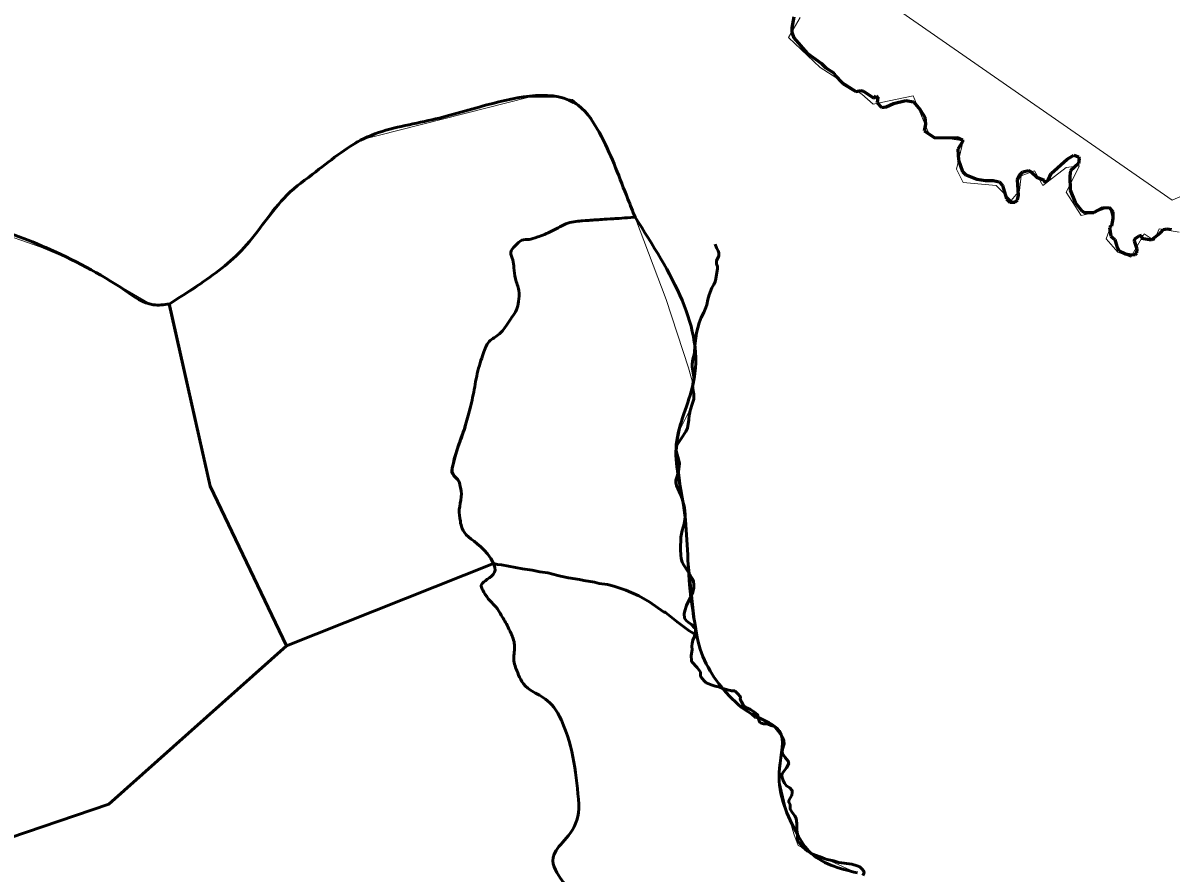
# Model space of a CAD drawing. Extents: x 553962 to 842807, y 8883888 to 9032388.
# Drawn here: x 815004 to 817299, y 9016678 to 9018377 of the extents above; entities that cross this region are included whole.
import ezdxf

# ---------------------------------------------------------------- set-up
doc = ezdxf.new("R2010")
doc.units = 0
doc.header["$LTSCALE"] = 200
doc.linetypes.add('LONG_DASH_SHORT_DASH', pattern=[9.9, 6, -1.2, 1.5, -1.2])
for name, color, linetype, lineweight in [('24', 7, 'Continuous', 25), ('27', 7, 'Continuous', 13), ('29', 7, 'Continuous', 53), ('35', 7, 'Continuous', 13), ('7', 7, 'LONG_DASH_SHORT_DASH', 60), ('8', 7, 'Continuous', 13)]:
    doc.layers.add(name, color=color, linetype=linetype, lineweight=lineweight)

msp = doc.modelspace()

# ---------------------------------------------------------------- linework, layer by layer
at = {"layer": '24', "lineweight": 53}
for points in [[(816387.8, 9017934.8), (816390.2, 9017927.4), (816393.7, 9017921.2), (816395, 9017917.5), (816395, 9017911.7), (816390.6, 9017901.7), (816390.6, 9017895.3), (816391, 9017893.2), (816392.1, 9017890.4), (816392.2, 9017886.1), (816389, 9017865.3), (816387.6, 9017859.4), (816385, 9017853.9), (816381.2, 9017847.7), (816375.7, 9017833.8), (816373.2, 9017824), (816371.2, 9017813.8), (816369.3, 9017808), (816365.2, 9017798.5), (816359.5, 9017788.2), (816355.5, 9017777.7), (816350.5, 9017757.7), (816347.2, 9017732.2), (816346.3, 9017716.9), (816343.3, 9017705.2), (816341.6, 9017695.3), (816341.7, 9017690.6), (816345.4, 9017669.8), (816345.4, 9017665.5), (816343, 9017655.3), (816342.5, 9017649.1), (816342.8, 9017642.7), (816344.3, 9017639.2), (816345.4, 9017634.8), (816345.1, 9017625.4), (816341.1, 9017613.4), (816337.3, 9017599.8), (816337.2, 9017598), (816336, 9017593.5), (816335.2, 9017583.9), (816332.3, 9017567.1), (816328.8, 9017560.5), (816320.1, 9017547.4), (816311.4, 9017533.3), (816310.3, 9017529.7), (816309.7, 9017522.2), (816315.3, 9017502.6), (816316.3, 9017496.7), (816315.3, 9017485.2), (816314.1, 9017478.8), (816312.1, 9017471.2), (816308.9, 9017463.2), (816309, 9017458.4), (816310.5, 9017452.5), (816318.6, 9017434.9), (816321.8, 9017426.2), (816326.1, 9017409), (816327.8, 9017394.7), (816328, 9017389.5), (816325.5, 9017376.3), (816321.6, 9017362.8), (816319.2, 9017349.6), (816318.1, 9017324.9), (816319, 9017313.4), (816320, 9017307)], [(816320, 9017307), (816322, 9017299.8), (816325.1, 9017293.4), (816337.2, 9017274.9), (816342, 9017266.7), (816344.5, 9017260.7), (816345.3, 9017255.2), (816344.8, 9017247.5), (816342.9, 9017239.9), (816339.9, 9017232.4), (816330.5, 9017213.2), (816326.9, 9017202.4), (816325.6, 9017196), (816326.7, 9017187.8), (816327.5, 9017185.8), (816330.3, 9017182.6), (816333.6, 9017179.9), (816340.4, 9017175.3), (816346.5, 9017168.3), (816348.3, 9017165.5), (816348.2, 9017161.6), (816347.2, 9017155.3), (816345.6, 9017149.8), (816343.2, 9017143.8), (816341.8, 9017137.1), (816341.2, 9017131.9), (816341.5, 9017124.7), (816339.7, 9017112.8), (816340.2, 9017102.1), (816341.3, 9017100.4), (816352, 9017089.1), (816357.3, 9017081.7), (816358.2, 9017079.6), (816358.7, 9017073.2), (816359.3, 9017070.6), (816365.6, 9017062.7), (816369.7, 9017058.7)], [(816369.7, 9017058.7), (816369.7, 9017058.7), (816381.8, 9017053.6), (816387.8, 9017051.8), (816394.1, 9017050.6), (816400.9, 9017047.8), (816412.5, 9017044.3), (816421, 9017042.4), (816427.2, 9017042.3)], [(816427.2, 9017042.3), (816432.5, 9017036.9), (816438.2, 9017030.3), (816438.5, 9017029.3), (816438, 9017026.2), (816438.2, 9017024.8), (816440.3, 9017020.3), (816444.5, 9017013.2), (816449.2, 9017009.3), (816458.4, 9017004.9), (816465, 9017000.8), (816472.2, 9016994.6), (816473.1, 9016993), (816473.7, 9016988.6), (816476.1, 9016980.8), (816476.9, 9016979.6), (816479.6, 9016977.9), (816484.8, 9016976.3), (816492.5, 9016976.4), (816499.6, 9016973.2), (816506.6, 9016971.3)], [(816506.6, 9016971.3), (816518.6, 9016956), (816522, 9016950.2), (816525.1, 9016943.2)], [(816525.1, 9016943.2), (816525.4, 9016936.3), (816522.2, 9016925.7), (816521.9, 9016921), (816522.3, 9016917.4), (816527.4, 9016909.4), (816533.9, 9016902.1), (816534.5, 9016900.2), (816534.8, 9016897.2), (816530.2, 9016888.9), (816523.3, 9016879.9), (816521.5, 9016876.9), (816521.1, 9016874.8), (816521.5, 9016869.1), (816523.3, 9016863.3), (816526, 9016857.9), (816530.4, 9016852.9), (816537, 9016848.8), (816540.8, 9016844.2), (816541.6, 9016842.6), (816541.8, 9016839.5), (816541.1, 9016834.3), (816535, 9016823.3), (816534.6, 9016820.2), (816537.3, 9016815.2), (816537.5, 9016808.1), (816537.9, 9016805.8), (816542.1, 9016798.5), (816546.7, 9016792.7), (816549.4, 9016787.2), (816550.8, 9016777.7), (816551, 9016763.5), (816552.1, 9016756.3), (816552.5, 9016743.7), (816558, 9016735.4), (816562.5, 9016730.2), (816567.4, 9016725.9), (816572, 9016722.5), (816583, 9016716.3), (816588, 9016714), (816597.7, 9016710.8), (816606.7, 9016706.8), (816611.7, 9016705.4), (816625.1, 9016702.9), (816635.1, 9016699.5), (816661.1, 9016696.5), (816671.3, 9016693.1), (816676.6, 9016690.7), (816681, 9016687.2), (816684.5, 9016682.3), (816685.2, 9016678.6), (816682.6, 9016673.3)]]:
    msp.add_lwpolyline(points, dxfattribs=at)
at = {"layer": '24'}
for points in [[(816387.8, 9017934.8), (816390.2, 9017927.4), (816393.7, 9017921.2), (816395, 9017917.5), (816395, 9017911.7), (816390.6, 9017901.7), (816390.6, 9017895.3), (816391, 9017893.2), (816392.1, 9017890.4), (816392.2, 9017886.1), (816389, 9017865.3), (816387.6, 9017859.4), (816385, 9017853.9), (816381.2, 9017847.7), (816375.7, 9017833.8), (816373.2, 9017824), (816371.2, 9017813.8), (816369.3, 9017808), (816365.2, 9017798.5), (816359.5, 9017788.2), (816355.5, 9017777.7), (816350.5, 9017757.7), (816347.2, 9017732.2), (816346.3, 9017716.9), (816343.3, 9017705.2), (816341.6, 9017695.3), (816341.7, 9017690.6), (816345.4, 9017669.8), (816345.4, 9017665.5), (816343, 9017655.3), (816342.5, 9017649.1), (816342.8, 9017642.7), (816344.3, 9017639.2), (816345.4, 9017634.8), (816345.1, 9017625.4), (816341.1, 9017613.4), (816337.3, 9017599.8), (816337.2, 9017598), (816336, 9017593.5), (816335.2, 9017583.9), (816332.3, 9017567.1), (816328.8, 9017560.5), (816320.1, 9017547.4), (816311.4, 9017533.3), (816310.3, 9017529.7), (816309.7, 9017522.2), (816315.3, 9017502.6), (816316.3, 9017496.7), (816315.3, 9017485.2), (816314.1, 9017478.8), (816312.1, 9017471.2), (816308.9, 9017463.2), (816309, 9017458.4), (816310.5, 9017452.5), (816318.6, 9017434.9), (816321.8, 9017426.2), (816326.1, 9017409), (816327.8, 9017394.7), (816328, 9017389.5), (816325.5, 9017376.3), (816321.6, 9017362.8), (816319.2, 9017349.6), (816318.1, 9017324.9), (816319, 9017313.4), (816320, 9017307)], [(816320, 9017307), (816322, 9017299.8), (816325.1, 9017293.4), (816337.2, 9017274.9), (816342, 9017266.7), (816344.5, 9017260.7), (816345.3, 9017255.2), (816344.8, 9017247.5), (816342.9, 9017239.9), (816339.9, 9017232.4), (816330.5, 9017213.2), (816326.9, 9017202.4), (816325.6, 9017196), (816326.7, 9017187.8), (816327.5, 9017185.8), (816330.3, 9017182.6), (816333.6, 9017179.9), (816340.4, 9017175.3), (816346.5, 9017168.3), (816348.3, 9017165.5), (816348.2, 9017161.6), (816347.2, 9017155.3), (816345.6, 9017149.8), (816343.2, 9017143.8), (816341.8, 9017137.1), (816341.2, 9017131.9), (816341.5, 9017124.7), (816339.7, 9017112.8), (816340.2, 9017102.1), (816341.3, 9017100.4), (816352, 9017089.1), (816357.3, 9017081.7), (816358.2, 9017079.6), (816358.7, 9017073.2), (816359.3, 9017070.6), (816365.6, 9017062.7), (816369.7, 9017058.7)], [(816369.7, 9017058.7), (816369.7, 9017058.7), (816381.8, 9017053.6), (816387.8, 9017051.8), (816394.1, 9017050.6), (816400.9, 9017047.8), (816412.5, 9017044.3), (816421, 9017042.4), (816427.2, 9017042.3)], [(816427.2, 9017042.3), (816432.5, 9017036.9), (816438.2, 9017030.3), (816438.5, 9017029.3), (816438, 9017026.2), (816438.2, 9017024.8), (816440.3, 9017020.3), (816444.5, 9017013.2), (816449.2, 9017009.3), (816458.4, 9017004.9), (816465, 9017000.8), (816472.2, 9016994.6), (816473.1, 9016993), (816473.7, 9016988.6), (816476.1, 9016980.8), (816476.9, 9016979.6), (816479.6, 9016977.9), (816484.8, 9016976.3), (816492.5, 9016976.4), (816499.6, 9016973.2), (816506.6, 9016971.3)], [(816506.6, 9016971.3), (816518.6, 9016956), (816522, 9016950.2), (816525.1, 9016943.2)], [(816525.1, 9016943.2), (816525.4, 9016936.3), (816522.2, 9016925.7), (816521.9, 9016921), (816522.3, 9016917.4), (816527.4, 9016909.4), (816533.9, 9016902.1), (816534.5, 9016900.2), (816534.8, 9016897.2), (816530.2, 9016888.9), (816523.3, 9016879.9), (816521.5, 9016876.9), (816521.1, 9016874.8), (816521.5, 9016869.1), (816523.3, 9016863.3), (816526, 9016857.9), (816530.4, 9016852.9), (816537, 9016848.8), (816540.8, 9016844.2), (816541.6, 9016842.6), (816541.8, 9016839.5), (816541.1, 9016834.3), (816535, 9016823.3), (816534.6, 9016820.2), (816537.3, 9016815.2), (816537.5, 9016808.1), (816537.9, 9016805.8), (816542.1, 9016798.5), (816546.7, 9016792.7), (816549.4, 9016787.2), (816550.8, 9016777.7), (816551, 9016763.5), (816552.1, 9016756.3), (816552.5, 9016743.7), (816558, 9016735.4), (816562.5, 9016730.2), (816567.4, 9016725.9), (816572, 9016722.5), (816583, 9016716.3), (816588, 9016714), (816597.7, 9016710.8), (816606.7, 9016706.8), (816611.7, 9016705.4), (816625.1, 9016702.9), (816635.1, 9016699.5), (816661.1, 9016696.5), (816671.3, 9016693.1), (816676.6, 9016690.7), (816681, 9016687.2), (816684.5, 9016682.3), (816685.2, 9016678.6), (816682.6, 9016673.3)]]:
    msp.add_lwpolyline(points, dxfattribs=at)
at = {"layer": '27'}
for points in [[(817026, 9018081.6), (816999.4, 9018071.6), (816996.1, 9018041.7), (816979.5, 9018021.8), (816949.6, 9018051.7), (816883.1, 9018058.3), (816869.8, 9018084.9), (816883.1, 9018141.4), (816816.7, 9018151.4), (816783.5, 9018231.2), (816703.7, 9018214.5), (816680.5, 9018234.5), (816597.4, 9018287.7), (816534.3, 9018347.5), (816557.6, 9018387.4)], [(814944, 9017962), (815040.3, 9017928.8), (815126.7, 9017892.2), (815253.8, 9017818.2), (815275.3, 9017811.6), (815298.6, 9017816.6), (815346.8, 9017844.8), (815403.2, 9017888.1), (815457.9, 9017939.7), (815531.3, 9018032.1), (815600, 9018087.8), (815672.1, 9018141), (816016.2, 9018228.7), (816071, 9018228.7), (816102.6, 9018223.8), (816124.1, 9018205.5), (816140.4, 9018187.4), (816157.7, 9018156), (816193.6, 9018072.7), (816228.6, 9017986.4), (816289.7, 9017824), (816334.4, 9017687.8), (816345.1, 9017650), (816346.5, 9017629.7), (816334.9, 9017599.8), (816318.2, 9017566.6), (816313.3, 9017540), (816311.5, 9017520.4), (816315.3, 9017490), (816324.7, 9017411.6), (816328.1, 9017363.7), (816350.8, 9017153.2), (816358.4, 9017122.4)], [(817315, 9017958.6), (817275.1, 9017965.3), (817265.2, 9017942), (817245.2, 9017955.3), (817218.6, 9017908.8), (817192.1, 9017918.7), (817168.8, 9017945.3), (817182.1, 9017981.9), (817175.5, 9018008.5), (817148.9, 9017998.5), (817119, 9017991.8), (817089.1, 9018038.4), (817115.7, 9018091.6), (817089.1, 9018088.2), (817042.6, 9018051.7), (817026, 9018081.6)], [(816358.4, 9017122.4), (816374.6, 9017085.8), (816392.1, 9017059.2), (816417.1, 9017031.2), (816443, 9017010), (816467.1, 9016987.6), (816487.1, 9016984.2), (816503.7, 9016970.9), (816518.6, 9016959.3), (816525.3, 9016939.3), (816520.3, 9016906.1), (816517, 9016886.2), (816515.3, 9016867.9), (816528.6, 9016813.1), (816545.2, 9016756.5), (816553.5, 9016733.3), (816577.5, 9016720.9), (816671.8, 9016678.4)]]:
    msp.add_lwpolyline(points, dxfattribs=at)
at = {"layer": '29'}
for p, q in [((815531, 9017132.3), (815944.7, 9017296.8)), ((815944.7, 9017296.8), (815531, 9017132.3))]:
    msp.add_line(p, q, dxfattribs=at)
for points in [[(815531, 9017132.3), (815378.2, 9017451.4), (815296.3, 9017816.2)], [(815296.6, 9017815.2), (815378.2, 9017451.4), (815531, 9017132.3)], [(816125.5, 9017263.1), (816116.6, 9017264.7), (816094.3, 9017268), (816078.9, 9017271.5), (816073.3, 9017273.2), (816053.4, 9017278), (816037.2, 9017280.3), (816021.7, 9017283.5), (816002.6, 9017286.5), (815960.8, 9017294.3), (815953, 9017294.8), (815944.7, 9017296.8)], [(815944.7, 9017296.8), (815953, 9017294.8), (815960.8, 9017294.3), (816002.6, 9017286.5), (816021.7, 9017283.5), (816037.2, 9017280.3), (816053.4, 9017278), (816073.3, 9017273.2), (816078.9, 9017271.5), (816094.3, 9017268), (816116.6, 9017264.7), (816125.5, 9017263.1)], [(816295.3, 9017193.6), (816288.5, 9017199.1), (816287.1, 9017199.9), (816284.5, 9017200.3), (816257.4, 9017219.6), (816235.1, 9017232.2), (816209.4, 9017243.3), (816185.5, 9017251.4), (816172.3, 9017254.8), (816156, 9017257.2), (816146.3, 9017259.4), (816125.5, 9017263.1)], [(816125.5, 9017263.1), (816146.3, 9017259.4), (816156, 9017257.2), (816172.3, 9017254.8), (816185.5, 9017251.4), (816209.4, 9017243.3), (816235.1, 9017232.2), (816257.4, 9017219.6), (816284.5, 9017200.3), (816287.1, 9017199.9), (816288.5, 9017199.1), (816295.3, 9017193.6)], [(816350.9, 9017152.7), (816340.2, 9017159.8), (816336, 9017162.2), (816311.6, 9017180.3), (816295.3, 9017193.6)], [(816295.3, 9017193.6), (816311.6, 9017180.3), (816336, 9017162.2), (816340.2, 9017159.8), (816350.9, 9017152.7)], [(814911, 9016726.4), (815176.1, 9016816.2), (815531, 9017132.3)], [(815531, 9017132.3), (815176.1, 9016816.2), (814911, 9016726.4)]]:
    msp.add_lwpolyline(points, dxfattribs=at)
for points in [[(816227.7, 9017988.6), (816213.3, 9018024.8), (816160.5, 9018149.7), (816113.7, 9018212.2), (815931.6, 9018213), (815814.3, 9018181.6), (815693.1, 9018149.1), (815589.6, 9018079.6), (815532, 9018032.7), (815446.1, 9017927.6), (815352.6, 9017851.6), (815296.6, 9017815.2)], [(815296.6, 9017815.2), (815264.6, 9017813.8), (815208.7, 9017842.1), (815050, 9017927.9), (814978.8, 9017956.2), (814864.4, 9017984.6), (814794.9, 9017997)], [(816350.9, 9017152.7), (816336.6, 9017254.2), (816324.5, 9017413.8), (816310, 9017534.8), (816343.8, 9017655.7), (816227.7, 9017988.6)], [(816671.9, 9016678.6), (816575.2, 9016721.9), (816548.6, 9016762), (816516.2, 9016888), (816515.9, 9016962.6), (816468.7, 9016991.6), (816415.6, 9017032.7), (816353.5, 9017140.5), (816350.9, 9017152.7)]]:
    msp.add_spline(points, degree=3, dxfattribs=at)
for points in [[(815944.7, 9017296.8), (815930.8, 9017326.5), (815883.9, 9017350.9), (815878.1, 9017383), (815874.4, 9017403.7), (815882.4, 9017430.8), (815878.1, 9017452.4), (815875.7, 9017464.5), (815859.7, 9017475.8), (815862.4, 9017488.2), (815870, 9017522.3), (815884.5, 9017556.8), (815893.8, 9017591.2), (815905.1, 9017633.2), (815910.9, 9017677.1), (815925.1, 9017718.8), (815933, 9017741.9), (815958.4, 9017753.9), (815972.1, 9017774.7), (815981.5, 9017789), (815992, 9017803), (815994.5, 9017819.5), (815997.9, 9017842.5), (815986.8, 9017865.7), (815985.5, 9017888.9), (815984.7, 9017903), (815975.5, 9017918.6), (815987.8, 9017931.4), (816001, 9017945.2), (816015.9, 9017943), (816030.3, 9017948.2), (816062.4, 9017959.8), (816092.7, 9017979.5), (816126.6, 9017981.8), (816137.8, 9017982.5), (816149, 9017983.3), (816160.1, 9017984), (816182.5, 9017985.5), (816204.9, 9017987), (816227.3, 9017988.5)], [(816227.3, 9017988.5), (816204.9, 9017987), (816182.5, 9017985.5), (816160.1, 9017984), (816149, 9017983.3), (816137.8, 9017982.5), (816126.6, 9017981.8), (816092.7, 9017979.5), (816062.4, 9017959.8), (816030.3, 9017948.2), (816015.9, 9017943), (816001, 9017945.2), (815987.8, 9017931.4), (815975.5, 9017918.6), (815984.7, 9017903), (815985.5, 9017888.9), (815986.8, 9017865.7), (815997.9, 9017842.5), (815994.5, 9017819.5), (815992, 9017803), (815981.5, 9017789), (815972.1, 9017774.7), (815958.4, 9017753.9), (815933, 9017741.9), (815925.1, 9017718.8), (815910.9, 9017677.1), (815905.1, 9017633.2), (815893.8, 9017591.2), (815884.5, 9017556.8), (815870, 9017522.3), (815862.4, 9017488.2)], [(815862.4, 9017488.2), (815859.7, 9017475.8), (815875.7, 9017464.5), (815878.1, 9017452.4), (815882.4, 9017430.8), (815874.4, 9017403.7), (815878.1, 9017383), (815883.9, 9017350.9), (815930.8, 9017326.5), (815944.7, 9017296.8)], [(815947.5, 9017289), (815951.1, 9017274.4), (815914.6, 9017258.5), (815922.9, 9017244.2), (815933.2, 9017226.2), (815950.3, 9017210.6), (815960.9, 9017192.7), (815967.2, 9017182.1), (815973.6, 9017170.6), (815978.8, 9017159.1), (815989.7, 9017135.1), (815982.6, 9017104.9), (815992.2, 9017080.8), (816008.2, 9017040.9), (816061.8, 9017026), (816080.5, 9016983.8)], [(816080.5, 9016983.8), (816061.8, 9017026), (816008.2, 9017040.9), (815992.2, 9017080.8), (815982.6, 9017104.9), (815989.7, 9017135.1), (815978.8, 9017159.1), (815973.6, 9017170.6), (815967.2, 9017182.1), (815960.9, 9017192.7), (815950.3, 9017210.6), (815933.2, 9017226.2), (815922.9, 9017244.2), (815914.6, 9017258.5), (815951.1, 9017274.4), (815947.5, 9017289)], [(815944.7, 9017296.8), (815945.9, 9017294.2), (815946.8, 9017291.6), (815947.5, 9017289)], [(816080.5, 9016983.8), (816105, 9016928.7), (816111.1, 9016871.7), (816115.1, 9016815.9)], [(816115.1, 9016815.9), (816111.1, 9016871.7), (816105, 9016928.7), (816080.5, 9016983.8)], [(816115.1, 9016815.9), (816118.6, 9016767.7), (816047.1, 9016719.1), (816075.6, 9016672.7), (816098.7, 9016635.2), (816155.8, 9016655.8), (816189.1, 9016633.2)], [(816189.1, 9016633.2), (816155.8, 9016655.8), (816098.7, 9016635.2), (816075.6, 9016672.7), (816047.1, 9016719.1), (816118.6, 9016767.7), (816115.1, 9016815.9)]]:
    msp.add_open_spline(points, degree=3, dxfattribs=at)
at = {"layer": '35'}
for points in [[(817026, 9018081.6), (816999.4, 9018071.6), (816996.1, 9018041.7), (816979.5, 9018021.8), (816949.6, 9018051.7), (816883.1, 9018058.3), (816869.8, 9018084.9), (816883.1, 9018141.4), (816816.7, 9018151.4), (816783.5, 9018231.2), (816703.7, 9018214.5), (816680.5, 9018234.5), (816597.4, 9018287.7), (816534.3, 9018347.5), (816557.6, 9018387.4)], [(814944, 9017962), (815040.3, 9017928.8), (815126.7, 9017892.2), (815253.8, 9017818.2), (815275.3, 9017811.6), (815298.6, 9017816.6), (815346.8, 9017844.8), (815403.2, 9017888.1), (815457.9, 9017939.7), (815531.3, 9018032.1), (815600, 9018087.8), (815672.1, 9018141), (816016.2, 9018228.7), (816071, 9018228.7), (816102.6, 9018223.8), (816124.1, 9018205.5), (816140.4, 9018187.4), (816157.7, 9018156), (816193.6, 9018072.7), (816228.6, 9017986.4), (816289.7, 9017824), (816334.4, 9017687.8), (816345.1, 9017650), (816346.5, 9017629.7), (816334.9, 9017599.8), (816318.2, 9017566.6), (816313.3, 9017540), (816311.5, 9017520.4), (816315.3, 9017490), (816324.7, 9017411.6), (816328.1, 9017363.7), (816350.8, 9017153.2), (816358.4, 9017122.4)], [(817315, 9017958.6), (817275.1, 9017965.3), (817265.2, 9017942), (817245.2, 9017955.3), (817218.6, 9017908.8), (817192.1, 9017918.7), (817168.8, 9017945.3), (817182.1, 9017981.9), (817175.5, 9018008.5), (817148.9, 9017998.5), (817119, 9017991.8), (817089.1, 9018038.4), (817115.7, 9018091.6), (817089.1, 9018088.2), (817042.6, 9018051.7), (817026, 9018081.6)], [(816358.4, 9017122.4), (816374.6, 9017085.8), (816392.1, 9017059.2), (816417.1, 9017031.2), (816443, 9017010), (816467.1, 9016987.6), (816487.1, 9016984.2), (816503.7, 9016970.9), (816518.6, 9016959.3), (816525.3, 9016939.3), (816520.3, 9016906.1), (816517, 9016886.2), (816515.3, 9016867.9), (816528.6, 9016813.1), (816545.2, 9016756.5), (816553.5, 9016733.3), (816577.5, 9016720.9), (816671.8, 9016678.4)]]:
    msp.add_lwpolyline(points, dxfattribs=at)
at = {"layer": '7'}
for points in [[(816544.9, 9018389.2), (816540.7, 9018367.3), (816541, 9018358.5), (816544.8, 9018346.9), (816571.8, 9018316.4), (816600.2, 9018295.8), (816608.9, 9018287.3), (816625.2, 9018276.4), (816625.4, 9018273.8), (816643.5, 9018255.3), (816668.7, 9018239.5), (816678.8, 9018242.1), (816684.1, 9018240.4), (816704.9, 9018226.6), (816709.2, 9018231.3), (816712.5, 9018228.6), (816711.6, 9018217.2), (816720.2, 9018208), (816729.2, 9018209), (816744.4, 9018216.1), (816769, 9018221.9), (816784.2, 9018219.3), (816797.5, 9018202.9), (816806.9, 9018188.5), (816808.1, 9018174.4), (816805.4, 9018161.1), (816826.7, 9018147.2), (816871.5, 9018148.1), (816881.7, 9018143.2), (816882.3, 9018139.1), (816872.9, 9018124.5), (816874.3, 9018102.4), (816882.1, 9018079.8), (816888.4, 9018073.5), (816910.7, 9018064.9), (816928, 9018061.7), (816943.3, 9018062.1), (816955.5, 9018059), (816961.8, 9018052.3), (816969.9, 9018025.2), (816976.3, 9018018.5), (816986.5, 9018018.5), (816992, 9018023.6), (816994, 9018033), (816992, 9018063.5), (816996.3, 9018073.3), (817002.6, 9018079.1), (817014, 9018081.9), (817019.4, 9018079.6), (817030.8, 9018068.6), (817045.5, 9018062.5), (817046.3, 9018057.1), (817053.3, 9018062.5), (817059.3, 9018075.9), (817091.2, 9018104.8), (817104.8, 9018112.7), (817113.9, 9018109.5), (817115.2, 9018106.2), (817113.6, 9018095.9), (817097.8, 9018081.6), (817096.2, 9018070.6), (817097, 9018042.4), (817107, 9018018), (817120.7, 9018001.2), (817125.8, 9017998), (817144.2, 9017998.4), (817161.5, 9018007.4), (817174.9, 9018008.3), (817182.2, 9017999.5), (817182.2, 9017986.4), (817180, 9017971.6), (817175.9, 9017967.9), (817178.3, 9017950.7), (817186.2, 9017943.9), (817190.3, 9017930.4), (817195.1, 9017921.8)], [(817195.1, 9017921.8), (817207.5, 9017915.4), (817207.5, 9017915.4), (817218.2, 9017913.3), (817227, 9017913.9), (817230.6, 9017917.6), (817231.1, 9017925.1), (817225.7, 9017940.5), (817226.1, 9017945.4), (817234.9, 9017951.7), (817239.6, 9017952.5), (817239.7, 9017947), (817259.4, 9017943.6), (817277.8, 9017957.2), (817283.5, 9017963.8), (817290.3, 9017965.6), (817299.7, 9017964)], [(817195.1, 9017921.8), (817207.5, 9017915.4), (817207.5, 9017915.4), (817218.2, 9017913.3), (817227, 9017913.9), (817230.6, 9017917.6), (817231.1, 9017925.1), (817225.7, 9017940.5), (817226.1, 9017945.4), (817234.9, 9017951.7), (817239.6, 9017952.5), (817239.7, 9017947), (817259.4, 9017943.6), (817277.8, 9017957.2), (817283.5, 9017963.8), (817290.3, 9017965.6), (817299.7, 9017964)]]:
    msp.add_lwpolyline(points, dxfattribs=at)
at = {"layer": '8'}
msp.add_lwpolyline([(805660, 9021660.8), (806914.8, 9022268.8), (807360.2, 9022157.4), (807736, 9021586.3), (809198.6, 9020898), (809893.6, 9020165.8), (810408.6, 9019372), (811863.8, 9019067.1), (812309.2, 9018621.4), (813395, 9017562.9), (813826.5, 9018663.2), (815491.8, 9018900.2), (816438.3, 9018621.7), (817301.3, 9018022.8), (818035.3, 9018342.9), (818818.6, 9019276.3), (819180.5, 9019401.6), (819987.9, 9019123.1), (820884.5, 9020834.2), (822012.5, 9021697.8), (822959.1, 9022839.8)], dxfattribs=at)

doc.saveas('drawing.dxf')
